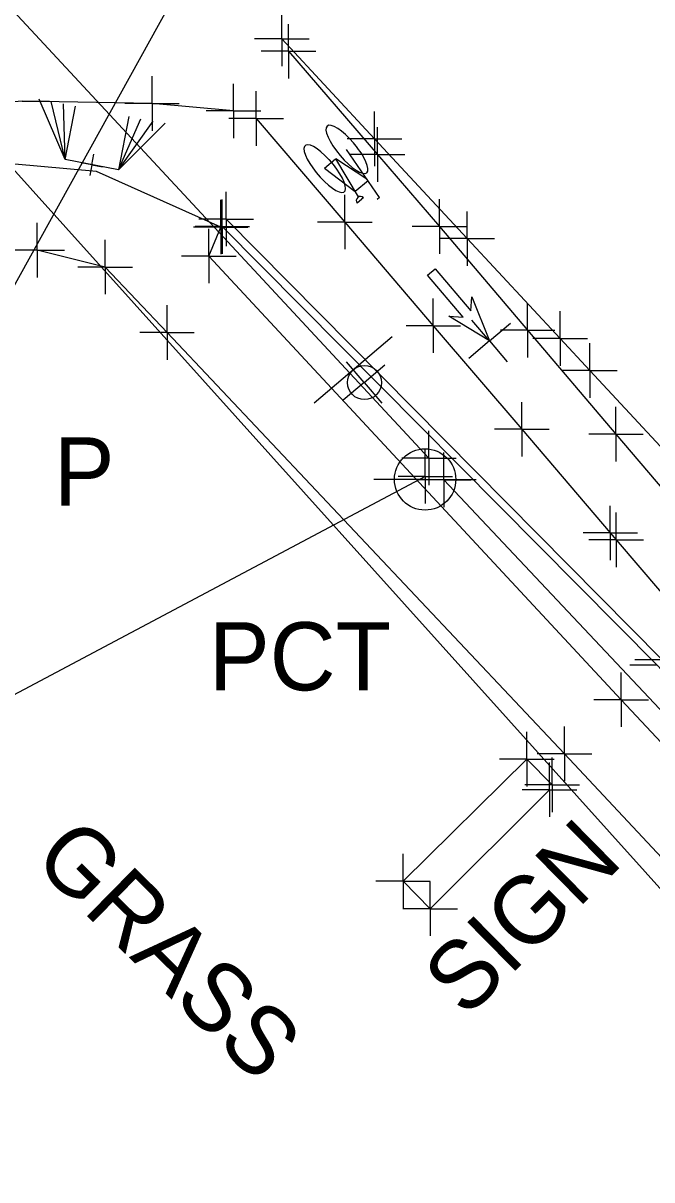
# Model space of a CAD drawing. Extents: x 0 to 1944463, y 0 to 420651.
# Drawn here: x 1943400.2 to 1943446.3, y 417108.3 to 417193.2 of the extents above; entities that cross this region are included whole.
import ezdxf

# ---------------------------------------------------------------- set-up
doc = ezdxf.new("R2010")
doc.units = 0
for name, color, linetype in [('SUR - DTM - Breaklines', 7, 'Continuous'), ('SUR - DTM - Breaklines - Points - Locators', 7, 'Continuous'), ('SUR - NON-TRAN - Features', 7, 'Continuous'), ('SUR - NON-TRAN - Features - Points - Locators', 7, 'Continuous'), ('SUR - NON-TRAN - Features Text', 7, 'Continuous'), ('SUR - PROPERTY - Property Lines', 7, 'Continuous'), ('SUR - TR-CTRL - Pavement Marking', 7, 'Continuous'), ('SUR - TR-CTRL - Pavement Marking - Points - Locators', 7, 'Continuous'), ('SUR - TR-CTRL - Signs and Devices', 7, 'Continuous'), ('SUR - TR-CTRL - Signs and Devices - Points - Locators', 7, 'Continuous'), ('SUR - TRAN - Features', 7, 'Continuous'), ('SUR - TRAN - Features - Points - Locators', 7, 'Continuous'), ('SUR - TRAN - Roads', 7, 'Continuous'), ('SUR - UTL - Fiber Optic Cable (Underground)', 7, 'Continuous'), ('SUR - UTL - Overhead Wire Crossings', 7, 'Continuous'), ('SUR - UTL - Overhead Wire Crossings - Points - Locators', 7, 'Continuous'), ('SUR - UTL - Poles and Miscellaneous', 7, 'Continuous'), ('SUR - UTL - Poles and Miscellaneous Text', 7, 'Continuous'), ('SUR - VEG - Features Text', 7, 'Continuous')]:
    doc.layers.add(name, color=color, linetype=linetype)

msp = doc.modelspace()

# ---------------------------------------------------------------- linework, layer by layer
at = {"layer": 'SUR - DTM - Breaklines'}
msp.add_lwpolyline([(1943690.037, 416884.41), (1943687.662, 416887.901), (1943684.141, 416892.114), (1943657.009, 416921.299), (1943621.67, 416959.115), (1943586.87, 416996.211), (1943552.435, 417033.099), (1943548.063, 417037.789), (1943547.477, 417038.396), (1943544.67, 417041.299), (1943541.061, 417045.18), (1943540.584, 417045.813), (1943504.988, 417083.827), (1943481.846, 417108.505), (1943446.671, 417146.1), (1943414.771, 417178.279)], dxfattribs=at)
at = {"layer": 'SUR - DTM - Breaklines - Points - Locators'}
for p, q in [((1943414.771, 417178.279), (1943414.771, 417180.279)), ((1943414.771, 417178.279), (1943412.771, 417178.279)), ((1943414.771, 417178.279), (1943416.771, 417178.279)), ((1943414.771, 417178.279), (1943414.771, 417176.279)), ((1943446.671, 417146.1), (1943444.671, 417146.1))]:
    msp.add_line(p, q, dxfattribs=at)
at = {"layer": 'SUR - NON-TRAN - Features'}
msp.add_lwpolyline([(1943438.977, 417137.313), (1943437.112, 417139.2), (1943428.031, 417130.254), (1943430.019, 417128.22), (1943438.775, 417136.957)], dxfattribs=at)
at = {"layer": 'SUR - NON-TRAN - Features - Points - Locators'}
for p, q in [((1943437.112, 417139.2), (1943437.112, 417141.2)), ((1943438.977, 417137.313), (1943438.977, 417139.313)), ((1943437.112, 417139.2), (1943435.112, 417139.2)), ((1943437.112, 417139.2), (1943439.112, 417139.2)), ((1943437.112, 417139.2), (1943437.112, 417137.2)), ((1943438.775, 417136.957), (1943438.775, 417138.957)), ((1943438.775, 417136.957), (1943436.775, 417136.957)), ((1943438.977, 417137.313), (1943436.977, 417137.313)), ((1943438.775, 417136.957), (1943440.775, 417136.957)), ((1943438.775, 417136.957), (1943438.775, 417134.957)), ((1943438.977, 417137.313), (1943440.977, 417137.313)), ((1943438.977, 417137.313), (1943438.977, 417135.313)), ((1943428.031, 417130.254), (1943428.031, 417132.254)), ((1943428.031, 417130.254), (1943426.031, 417130.254)), ((1943428.031, 417130.254), (1943430.031, 417130.254)), ((1943428.031, 417130.254), (1943428.031, 417128.254)), ((1943430.019, 417128.22), (1943430.019, 417130.22)), ((1943430.019, 417128.22), (1943428.019, 417128.22)), ((1943430.019, 417128.22), (1943432.019, 417128.22)), ((1943430.019, 417128.22), (1943430.019, 417126.22))]:
    msp.add_line(p, q, dxfattribs=at)
at = {"layer": 'SUR - PROPERTY - Property Lines'}
for p, q in [((1943409.616, 417187.311), (1943409.616, 417189.311)), ((1943415.59, 417186.766), (1943415.59, 417188.766)), ((1943417.263, 417186.221), (1943417.263, 417188.221)), ((1943400.089, 417187.488), (1943402.089, 417187.488)), ((1943409.616, 417187.311), (1943407.616, 417187.311)), ((1943409.616, 417187.311), (1943411.616, 417187.311)), ((1943409.616, 417187.311), (1943409.616, 417185.311)), ((1943415.59, 417186.766), (1943413.59, 417186.766)), ((1943417.263, 417186.221), (1943415.263, 417186.221)), ((1943415.59, 417186.766), (1943417.59, 417186.766)), ((1943415.59, 417186.766), (1943415.59, 417184.766)), ((1943417.263, 417186.221), (1943419.263, 417186.221)), ((1943417.263, 417186.221), (1943417.263, 417184.221)), ((1943423.756, 417178.616), (1943423.756, 417180.616)), ((1943423.756, 417178.616), (1943421.756, 417178.616)), ((1943423.756, 417178.616), (1943425.756, 417178.616)), ((1943423.756, 417178.616), (1943423.756, 417176.616)), ((1943430.25, 417171.011), (1943430.25, 417173.011)), ((1943430.25, 417171.011), (1943428.25, 417171.011)), ((1943430.25, 417171.011), (1943432.25, 417171.011)), ((1943430.25, 417171.011), (1943430.25, 417169.011)), ((1943436.743, 417163.406), (1943436.743, 417165.406)), ((1943436.743, 417163.406), (1943434.743, 417163.406)), ((1943436.743, 417163.406), (1943438.743, 417163.406)), ((1943436.743, 417163.406), (1943436.743, 417161.406)), ((1943443.237, 417155.801), (1943443.237, 417157.801)), ((1943443.672, 417155.291), (1943443.672, 417157.291)), ((1943443.237, 417155.801), (1943441.237, 417155.801)), ((1943443.237, 417155.801), (1943445.237, 417155.801)), ((1943443.237, 417155.801), (1943443.237, 417153.801)), ((1943443.672, 417155.291), (1943441.672, 417155.291)), ((1943443.672, 417155.291), (1943445.672, 417155.291)), ((1943443.672, 417155.291), (1943443.672, 417153.291))]:
    msp.add_line(p, q, dxfattribs=at)
at = {"layer": 'SUR - TR-CTRL - Pavement Marking'}
for p, q in [((1943417.263, 417186.221), (1943417.263, 417186.221)), ((1943426.302, 417180.423), (1943423.895, 417183.945)), ((1943422.267, 417182.568), (1943423.082, 417183.257)), ((1943424.758, 417180.458), (1943423.098, 417183.255)), ((1943425.378, 417181.774), (1943423.098, 417183.255)), ((1943422.267, 417182.568), (1943424.527, 417180.847)), ((1943425.468, 417181.642), (1943424.527, 417180.847)), ((1943424.98, 417180.275), (1943424.658, 417180.003)), ((1943424.992, 417180.285), (1943424.98, 417180.275)), ((1943425.125, 417180.398), (1943424.992, 417180.285)), ((1943426.302, 417180.423), (1943426.125, 417180.275)), ((1943429.821, 417174.72), (1943430.378, 417175.19)), ((1943430.378, 417175.19), (1943432.995, 417172.094)), ((1943432.438, 417171.624), (1943429.821, 417174.72)), ((1943432.995, 417172.094), (1943433.082, 417173.137)), ((1943433.082, 417173.137), (1943434.378, 417169.893)), ((1943434.378, 417169.893), (1943431.395, 417171.711)), ((1943431.395, 417171.711), (1943432.438, 417171.624))]:
    msp.add_line(p, q, dxfattribs=at)
msp.add_lwpolyline([(1943419.135, 417192.05), (1943425.941, 417184.724), (1943432.747, 417177.397), (1943439.553, 417170.071), (1943441.73, 417167.727), (1943448.537, 417160.401), (1943455.343, 417153.074), (1943462.149, 417145.748), (1943468.955, 417138.421), (1943475.761, 417131.095), (1943482.567, 417123.768), (1943485.515, 417120.595), (1943492.355, 417113.3), (1943499.195, 417106.006)], dxfattribs=at)
msp.add_arc((1943424.903, 417180.188), 0.306, 43.38668, 217.03055, dxfattribs=at)
for centre, major_axis, ratio, start_param, end_param in [((1943423.916, 417183.952), (1.453, -1.719), 0.298889, 1.386374, 7.660383), ((1943422.289, 417182.541), (1.436, -1.698), 0.302542, 1.700921, 7.971867), ((1943423.916, 417183.952), (1.453, -1.719), 0.298889, 1.377198, 1.386374), ((1943422.289, 417182.541), (1.436, -1.698), 0.302542, 1.688682, 1.700921)]:
    msp.add_ellipse(centre, major_axis=major_axis, ratio=ratio, start_param=start_param, end_param=end_param, dxfattribs=at)
at = {"layer": 'SUR - TR-CTRL - Pavement Marking - Points - Locators'}
for p, q in [((1943419.135, 417192.05), (1943419.135, 417194.05)), ((1943419.135, 417192.05), (1943417.135, 417192.05)), ((1943419.135, 417192.05), (1943421.135, 417192.05)), ((1943419.135, 417192.05), (1943419.135, 417190.05)), ((1943417.263, 417186.221), (1943417.263, 417188.221)), ((1943417.263, 417186.221), (1943415.263, 417186.221)), ((1943417.263, 417186.221), (1943419.263, 417186.221)), ((1943417.263, 417186.221), (1943417.263, 417184.221)), ((1943425.941, 417184.724), (1943425.941, 417186.724)), ((1943425.941, 417184.724), (1943423.941, 417184.724)), ((1943425.941, 417184.724), (1943427.941, 417184.724)), ((1943425.941, 417184.724), (1943425.941, 417182.724)), ((1943432.747, 417177.397), (1943432.747, 417179.397)), ((1943432.747, 417177.397), (1943430.747, 417177.397)), ((1943432.747, 417177.397), (1943434.747, 417177.397)), ((1943432.747, 417177.397), (1943432.747, 417175.397)), ((1943439.553, 417170.071), (1943439.553, 417172.071)), ((1943434.378, 417169.893), (1943433.087, 417171.421)), ((1943434.378, 417169.893), (1943435.906, 417171.185)), ((1943434.378, 417169.893), (1943432.851, 417168.602)), ((1943434.378, 417169.893), (1943435.669, 417168.366)), ((1943439.553, 417170.071), (1943437.553, 417170.071)), ((1943439.553, 417170.071), (1943441.553, 417170.071)), ((1943439.553, 417170.071), (1943439.553, 417168.071)), ((1943441.73, 417167.727), (1943441.73, 417169.727)), ((1943441.73, 417167.727), (1943439.73, 417167.727)), ((1943441.73, 417167.727), (1943443.73, 417167.727)), ((1943441.73, 417167.727), (1943441.73, 417165.727))]:
    msp.add_line(p, q, dxfattribs=at)
at = {"layer": 'SUR - TR-CTRL - Signs and Devices'}
msp.add_line((1943421.523, 417165.336), (1943427.227, 417170.206), dxfattribs=at)
msp.add_circle((1943425.203, 417166.835), 1.25, dxfattribs=at)
at = {"layer": 'SUR - TR-CTRL - Signs and Devices - Points - Locators'}
for q in [(1943423.871, 417168.361), (1943426.691, 417168.139), (1943423.649, 417165.541), (1943426.469, 417165.319)]:
    msp.add_line((1943425.17, 417166.84), q, dxfattribs=at)
at = {"layer": 'SUR - TRAN - Features'}
for p, q in [((1943403.238, 417183.201), (1943401.344, 417187.64)), ((1943403.238, 417183.201), (1943402.228, 417187.47)), ((1943403.238, 417183.201), (1943403.112, 417187.299)), ((1943403.238, 417183.201), (1943403.995, 417187.129)), ((1943407.923, 417186.372), (1943407.166, 417182.444)), ((1943407.166, 417182.444), (1943408.807, 417186.201)), ((1943407.166, 417182.444), (1943409.691, 417186.031)), ((1943407.166, 417182.444), (1943410.574, 417185.861)), ((1943407.166, 417182.444), (1943403.238, 417183.201))]:
    msp.add_line(p, q, dxfattribs=at)
for points in [[(1943419.632, 417191.148), (1943426.156, 417183.569), (1943430.697, 417178.294), (1943437.172, 417170.673), (1943443.648, 417163.053), (1943450.124, 417155.433), (1943453.252, 417151.752), (1943459.849, 417144.237), (1943466.446, 417136.721), (1943468.335, 417134.568), (1943475.119, 417127.221), (1943481.903, 417119.874), (1943488.686, 417112.527), (1943490.438, 417110.629), (1943497.263, 417103.321)], [(1943414.656, 417178.251), (1943405.545, 417182.325), (1943395.443, 417183.234)], [(1943690.517, 416884.687), (1943688.171, 416888.179), (1943684.491, 416892.496), (1943657.382, 416921.566), (1943622.127, 416959.409), (1943587.363, 416996.51), (1943552.883, 417033.403), (1943548.422, 417038.143), (1943540.877, 417046.253), (1943505.414, 417084.161), (1943482.193, 417108.964), (1943447.041, 417146.494), (1943415.051, 417178.837)], [(1943540.729, 417045.434), (1943538.275, 417043.113), (1943502.36, 417081.158), (1943479.486, 417105.732), (1943444.03, 417143.558), (1943413.78, 417176.123), (1943414.656, 417178.251)], [(1943683.475, 416879.002), (1943650.193, 416914.722), (1943614.895, 416952.654), (1943579.604, 416990.202), (1943545.778, 417026.452), (1943534.226, 417038.899), (1943498.133, 417077.367), (1943475.267, 417101.767), (1943439.87, 417139.584), (1943410.719, 417170.507), (1943406.186, 417175.311), (1943401.196, 417176.55), (1943395.893, 417176.476), (1943388.428, 417174.941), (1943381.482, 417171.318), (1943374.135, 417163.898), (1943371.169, 417159.245), (1943367.675, 417150.231), (1943360.721, 417127.894)]]:
    msp.add_lwpolyline(points, dxfattribs=at)
at = {"layer": 'SUR - TRAN - Features - Points - Locators'}
for p, q in [((1943419.632, 417191.148), (1943419.632, 417193.148)), ((1943419.632, 417191.148), (1943417.632, 417191.148)), ((1943419.632, 417191.148), (1943421.632, 417191.148)), ((1943419.632, 417191.148), (1943419.632, 417189.148)), ((1943426.156, 417183.569), (1943426.156, 417185.569)), ((1943405.202, 417182.823), (1943405.353, 417183.608)), ((1943426.156, 417183.569), (1943424.156, 417183.569)), ((1943426.156, 417183.569), (1943428.156, 417183.569)), ((1943426.156, 417183.569), (1943426.156, 417181.569)), ((1943405.202, 417182.823), (1943404.416, 417182.974)), ((1943405.202, 417182.823), (1943405.051, 417182.037)), ((1943405.202, 417182.823), (1943405.988, 417182.671)), ((1943414.656, 417178.251), (1943414.656, 417180.251)), ((1943415.051, 417178.837), (1943415.051, 417180.837)), ((1943430.697, 417178.294), (1943430.697, 417180.294)), ((1943401.196, 417176.55), (1943401.196, 417178.55)), ((1943415.051, 417178.837), (1943413.051, 417178.837)), ((1943415.051, 417178.837), (1943417.051, 417178.837)), ((1943415.051, 417178.837), (1943415.051, 417176.837)), ((1943414.656, 417178.251), (1943412.656, 417178.251)), ((1943413.78, 417176.123), (1943413.78, 417178.123)), ((1943414.656, 417178.251), (1943416.656, 417178.251)), ((1943414.656, 417178.251), (1943414.656, 417176.251)), ((1943430.697, 417178.294), (1943428.697, 417178.294)), ((1943430.697, 417178.294), (1943432.697, 417178.294)), ((1943430.697, 417178.294), (1943430.697, 417176.294)), ((1943406.186, 417175.311), (1943406.186, 417177.311)), ((1943401.196, 417176.55), (1943399.196, 417176.55)), ((1943401.196, 417176.55), (1943403.196, 417176.55)), ((1943401.196, 417176.55), (1943401.196, 417174.55)), ((1943413.78, 417176.123), (1943411.78, 417176.123)), ((1943413.78, 417176.123), (1943415.78, 417176.123)), ((1943413.78, 417176.123), (1943413.78, 417174.123)), ((1943406.186, 417175.311), (1943404.186, 417175.311)), ((1943406.186, 417175.311), (1943408.186, 417175.311)), ((1943406.186, 417175.311), (1943406.186, 417173.311)), ((1943410.719, 417170.507), (1943410.719, 417172.507)), ((1943437.172, 417170.673), (1943437.172, 417172.673)), ((1943410.719, 417170.507), (1943408.719, 417170.507)), ((1943410.719, 417170.507), (1943412.719, 417170.507)), ((1943410.719, 417170.507), (1943410.719, 417168.507)), ((1943437.172, 417170.673), (1943435.172, 417170.673)), ((1943437.172, 417170.673), (1943439.172, 417170.673)), ((1943437.172, 417170.673), (1943437.172, 417168.673)), ((1943443.648, 417163.053), (1943443.648, 417165.053)), ((1943443.648, 417163.053), (1943441.648, 417163.053)), ((1943443.648, 417163.053), (1943445.648, 417163.053)), ((1943443.648, 417163.053), (1943443.648, 417161.053)), ((1943447.041, 417146.494), (1943445.041, 417146.494)), ((1943444.03, 417143.558), (1943444.03, 417145.558)), ((1943444.03, 417143.558), (1943442.03, 417143.558)), ((1943444.03, 417143.558), (1943446.03, 417143.558)), ((1943444.03, 417143.558), (1943444.03, 417141.558)), ((1943439.87, 417139.584), (1943439.87, 417141.584)), ((1943439.87, 417139.584), (1943437.87, 417139.584)), ((1943439.87, 417139.584), (1943441.87, 417139.584)), ((1943439.87, 417139.584), (1943439.87, 417137.584))]:
    msp.add_line(p, q, dxfattribs=at)
at = {"layer": 'SUR - TRAN - Roads'}
for points in [[(1943415.59, 417186.766), (1943409.616, 417187.311), (1943400.089, 417187.488), (1943393.495, 417186.955), (1943387.869, 417185.953), (1943380.35, 417183.39), (1943374.797, 417180.343), (1943369.731, 417176.046), (1943366.626, 417172.406), (1943363.602, 417167.42), (1943361.005, 417161.704), (1943357.755, 417152.247), (1943356.318, 417148.066), (1943353.245, 417138.55), (1943350.172, 417129.034), (1943347.39, 417120.422)], [(1943417.263, 417186.221), (1943423.756, 417178.616), (1943430.25, 417171.011), (1943436.743, 417163.406), (1943443.237, 417155.801), (1943443.672, 417155.291), (1943450.166, 417147.686), (1943456.659, 417140.081), (1943458.265, 417138.201), (1943465.061, 417130.865), (1943471.857, 417123.529), (1943478.654, 417116.194), (1943479.805, 417114.951), (1943486.642, 417107.653)]]:
    msp.add_lwpolyline(points, dxfattribs=at)
at = {"layer": 'SUR - UTL - Fiber Optic Cable (Underground)'}
msp.add_lwpolyline([(1943675.935, 416874.811), (1943301.532, 417291.453), (1943229.017, 417377.593), (1943204.769, 417412.08), (1943079.474, 417545.559), (1943001.447, 417611.824), (1942943.851, 417666.04), (1942875.969, 417717.873), (1942785.445, 417773.544), (1942671.047, 417813.855), (1942647.996, 417834.422), (1942364.461, 417940.541)], dxfattribs=at)
at = {"layer": 'SUR - UTL - Overhead Wire Crossings'}
for points in [[(1943297.06, 417304.33), (1943429.93, 417161.294)], [(1943397.026, 417169.496), (1943457.528, 417278.831)], [(1943429.661, 417159.95), (1943362.14, 417124.087)], [(1943529.537, 417055.034), (1943431.011, 417159.697)]]:
    msp.add_lwpolyline(points, dxfattribs=at)
at = {"layer": 'SUR - UTL - Overhead Wire Crossings - Points - Locators'}
for p, q in [((1943429.93, 417161.294), (1943429.93, 417163.294)), ((1943429.661, 417159.95), (1943429.661, 417161.95)), ((1943431.011, 417159.697), (1943431.011, 417161.697)), ((1943429.93, 417161.294), (1943427.93, 417161.294)), ((1943429.93, 417161.294), (1943431.93, 417161.294)), ((1943429.93, 417161.294), (1943429.93, 417159.294)), ((1943429.661, 417159.95), (1943427.661, 417159.95)), ((1943431.011, 417159.697), (1943429.011, 417159.697)), ((1943429.661, 417159.95), (1943431.661, 417159.95)), ((1943429.661, 417159.95), (1943429.661, 417157.95)), ((1943431.011, 417159.697), (1943433.011, 417159.697)), ((1943431.011, 417159.697), (1943431.011, 417157.697))]:
    msp.add_line(p, q, dxfattribs=at)
at = {"layer": 'SUR - UTL - Poles and Miscellaneous'}
for q in [(1943425.9, 417159.725), (1943433.4, 417159.725)]:
    msp.add_line((1943429.65, 417159.725), q, dxfattribs=at)
msp.add_circle((1943429.65, 417159.725), 2.25, dxfattribs=at)

# ---------------------------------------------------------------- texts
at = {"layer": 'SUR - NON-TRAN - Features Text'}
msp.add_text('SIGN', height=5, rotation=44.57032, dxfattribs=at).set_placement((1943432.642, 417120.103))
at = {"layer": 'SUR - UTL - Poles and Miscellaneous Text'}
for s, p in [('P', (1943402.408, 417157.812)), ('PCT', (1943413.791, 417144.248))]:
    msp.add_text(s, height=5, dxfattribs=at).set_placement(p)
at = {"layer": 'SUR - VEG - Features Text'}
msp.add_text('GRASS', height=5, rotation=315.48092, dxfattribs=at).set_placement((1943400.744, 417131.698))

doc.saveas('drawing.dxf')
